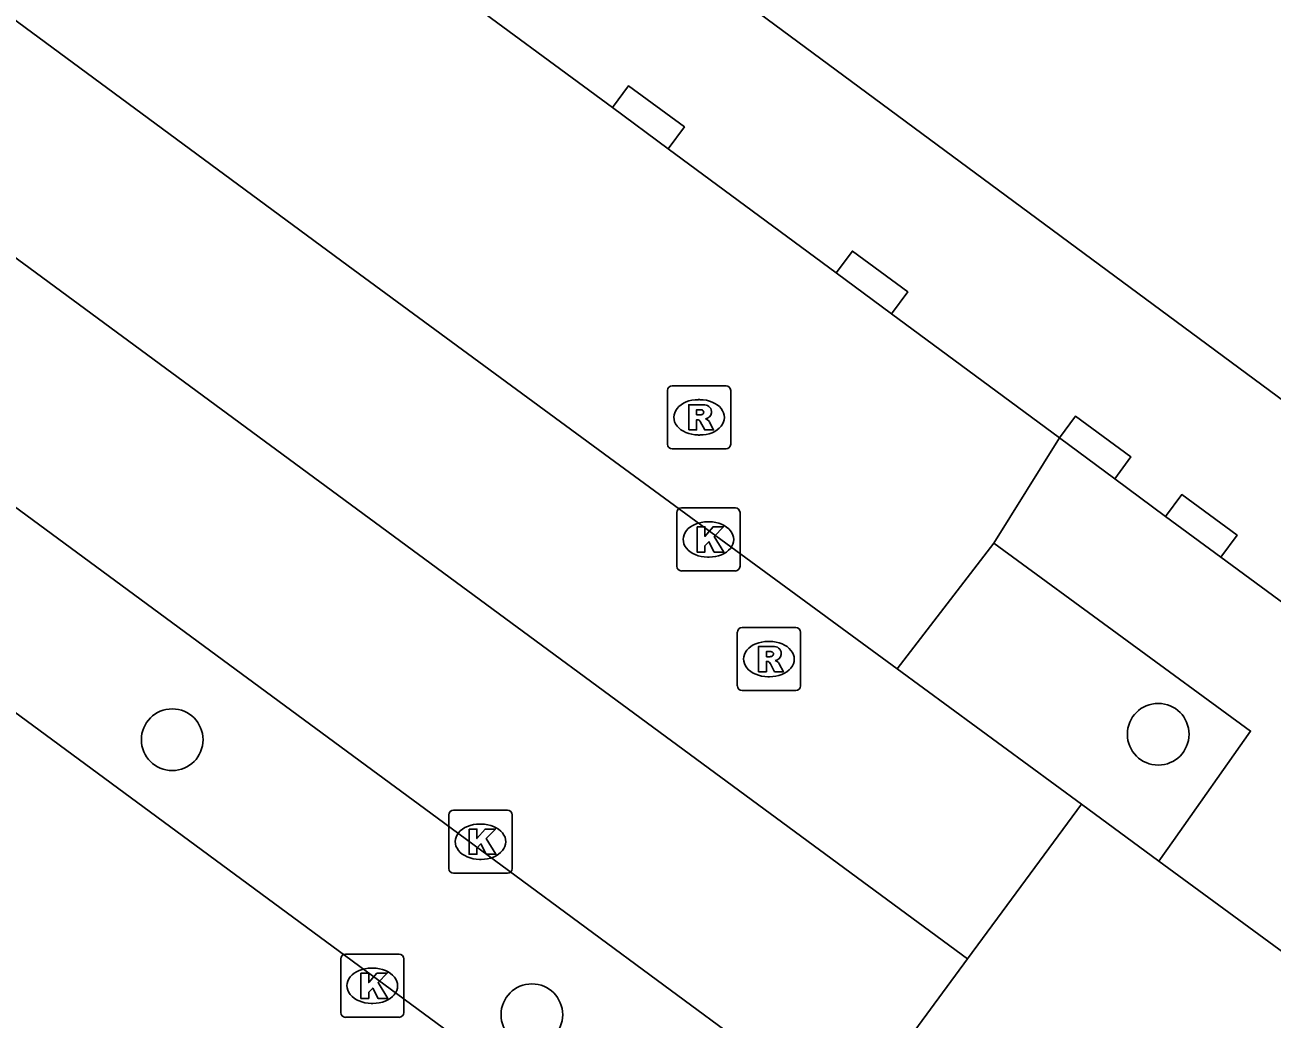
# Model space of a CAD drawing. Extents: x 161087 to 161922, y 382574 to 383873.
# Drawn here: x 161411.83 to 161431.6, y 383509.17 to 383524.92 of the extents above; entities that cross this region are included whole.
import ezdxf

# ---------------------------------------------------------------- set-up
doc = ezdxf.new("R2010")
doc.units = 0
for name, color, linetype in [('IMGEO_Boom', 7, 'Continuous'), ('IMGEO_Fietspad_gesloten', 7, 'Continuous'), ('IMGEO_Kolk', 7, 'Continuous'), ('IMGEO_OVBaan_gesloten', 7, 'Continuous'), ('IMGEO_Pand', 7, 'Continuous'), ('IMGEO_Pand_overbouw', 7, 'Continuous'), ('IMGEO_Rijbaan_lokaal_gesloten', 7, 'Continuous'), ('IMGEO_Rijbaan_lokaal_open', 7, 'Continuous'), ('IMGEO_Rioolput', 7, 'Continuous'), ('IMGEO_Voetpad_gesloten', 7, 'Continuous'), ('IMGEO_Voetpad_open', 7, 'Continuous')]:
    doc.layers.add(name, color=color, linetype=linetype)

msp = doc.modelspace()

# ---------------------------------------------------------------- linework, layer by layer
at = {"layer": 'IMGEO_Boom'}
for centre in [(161414.166, 383513.595), (161429.792, 383513.682), (161419.866, 383509.237)]:
    msp.add_circle(centre, 0.489, dxfattribs=at)
at = {"layer": 'IMGEO_Fietspad_gesloten'}
msp.add_lwpolyline([(161396.168, 383525.461), (161423.21, 383505.528)], dxfattribs=at)
at = {"layer": 'IMGEO_Kolk'}
for p, q in [((161422.164, 383516.343), (161422.164, 383517.195)), ((161422.239, 383517.269), (161423.091, 383517.269)), ((161423.165, 383517.195), (161423.165, 383516.343)), ((161422.652, 383517.049), (161422.677, 383517.049)), ((161422.675, 383516.489), (161422.65, 383516.489)), ((161423.091, 383516.269), (161422.239, 383516.269)), ((161418.551, 383511.553), (161418.551, 383512.405)), ((161418.626, 383512.479), (161419.478, 383512.479)), ((161419.552, 383512.405), (161419.552, 383511.553)), ((161419.039, 383512.259), (161419.064, 383512.259)), ((161419.062, 383511.699), (161419.037, 383511.699)), ((161419.478, 383511.479), (161418.626, 383511.479)), ((161416.836, 383509.27), (161416.836, 383510.122)), ((161416.911, 383510.196), (161417.763, 383510.196)), ((161417.837, 383510.122), (161417.837, 383509.27)), ((161417.324, 383509.976), (161417.349, 383509.976)), ((161417.347, 383509.416), (161417.322, 383509.416)), ((161417.763, 383509.196), (161416.911, 383509.196))]:
    msp.add_line(p, q, dxfattribs=at)
for points in [[(161422.164, 383516.343), (161422.164, 383517.195)], [(161422.239, 383517.269), (161423.091, 383517.269)], [(161423.165, 383517.195), (161423.165, 383516.343)], [(161422.485, 383516.969), (161422.608, 383516.969), (161422.608, 383516.818), (161422.738, 383516.969), (161422.902, 383516.969), (161422.756, 383516.818), (161422.909, 383516.569), (161422.757, 383516.569), (161422.672, 383516.733), (161422.608, 383516.666), (161422.608, 383516.569), (161422.485, 383516.569), (161422.485, 383516.969)], [(161423.091, 383516.269), (161422.239, 383516.269)], [(161418.551, 383511.553), (161418.551, 383512.405)], [(161418.626, 383512.479), (161419.478, 383512.479)], [(161419.552, 383512.405), (161419.552, 383511.553)], [(161418.872, 383512.179), (161418.995, 383512.179), (161418.995, 383512.028), (161419.125, 383512.179), (161419.289, 383512.179), (161419.143, 383512.028), (161419.296, 383511.779), (161419.144, 383511.779), (161419.059, 383511.943), (161418.995, 383511.876), (161418.995, 383511.779), (161418.872, 383511.779), (161418.872, 383512.179)], [(161419.478, 383511.479), (161418.626, 383511.479)], [(161416.836, 383509.27), (161416.836, 383510.122)], [(161416.911, 383510.196), (161417.763, 383510.196)], [(161417.837, 383510.122), (161417.837, 383509.27)], [(161417.157, 383509.896), (161417.28, 383509.896), (161417.28, 383509.745), (161417.41, 383509.896), (161417.574, 383509.896), (161417.428, 383509.745), (161417.581, 383509.496), (161417.429, 383509.496), (161417.344, 383509.66), (161417.28, 383509.593), (161417.28, 383509.496), (161417.157, 383509.496), (161417.157, 383509.896)], [(161417.763, 383509.196), (161416.911, 383509.196)]]:
    msp.add_lwpolyline(points, dxfattribs=at)
for centre, start, end in [((161422.241, 383517.193), 91.552, 178.448), ((161422.241, 383517.193), 91.552, 178.448), ((161423.089, 383517.193), 1.552, 88.448), ((161423.089, 383517.193), 1.552, 88.448), ((161422.241, 383516.345), 181.552, 268.448), ((161422.241, 383516.345), 181.552, 268.448), ((161423.089, 383516.345), 271.552, 358.448), ((161423.089, 383516.345), 271.552, 358.448), ((161418.628, 383512.403), 91.552, 178.448), ((161418.628, 383512.403), 91.552, 178.448), ((161419.476, 383512.403), 1.552, 88.448), ((161419.476, 383512.403), 1.552, 88.448), ((161418.628, 383511.555), 181.552, 268.448), ((161418.628, 383511.555), 181.552, 268.448), ((161419.476, 383511.555), 271.552, 358.448), ((161419.476, 383511.555), 271.552, 358.448), ((161416.913, 383510.12), 91.552, 178.448), ((161416.913, 383510.12), 91.552, 178.448), ((161417.761, 383510.12), 1.552, 88.448), ((161417.761, 383510.12), 1.552, 88.448), ((161416.913, 383509.272), 181.552, 268.448), ((161416.913, 383509.272), 181.552, 268.448), ((161417.761, 383509.272), 271.552, 358.448), ((161417.761, 383509.272), 271.552, 358.448)]:
    msp.add_arc(centre, 0.0765, start, end, dxfattribs=at)
for centre, major_axis, ratio, start_param, end_param in [((161422.651, 383516.769), (-0.387, 0.002), 0.722429, 4.712389, 7.853982), ((161422.676, 383516.769), (-0.39, 0.002), 0.717154, 1.570796, 4.712389), ((161419.038, 383511.979), (-0.387, 0.002), 0.722429, 4.712389, 7.853982), ((161419.063, 383511.979), (-0.39, 0.002), 0.717154, 1.570796, 4.712389), ((161417.323, 383509.696), (-0.387, 0.002), 0.722429, 4.712389, 7.853982), ((161417.348, 383509.696), (-0.39, 0.002), 0.717154, 1.570796, 4.712389)]:
    msp.add_ellipse(centre, major_axis=major_axis, ratio=ratio, start_param=start_param, end_param=end_param, dxfattribs=at)
at = {"layer": 'IMGEO_OVBaan_gesloten'}
for points in [[(161351.148, 383567.363), (161353.185, 383565), (161356.474, 383562.003), (161375.276, 383548.121), (161387.371, 383539.14), (161426.771, 383510.12)], [(161424.734, 383507.656), (161421.957, 383509.705), (161418.264, 383512.429), (161417.423, 383513.049), (161414.376, 383515.294), (161401.46, 383524.809), (161397.72, 383527.565)], [(161426.771, 383510.12), (161424.877, 383507.551)]]:
    msp.add_lwpolyline(points, dxfattribs=at)
at = {"layer": 'IMGEO_Pand'}
for points in [[(161440.058, 383518.981), (161438.297, 383520.868), (161434.369, 383517.049), (161377.991, 383558.729), (161377.881, 383558.576), (161369.549, 383564.748)], [(161421.143, 383523.613), (161421.399, 383523.959), (161422.283, 383523.306), (161422.027, 383522.96)], [(161422.027, 383522.96), (161421.143, 383523.613)], [(161424.69, 383520.992), (161424.946, 383521.338), (161425.822, 383520.691), (161425.566, 383520.345)], [(161425.566, 383520.345), (161424.69, 383520.992)], [(161428.228, 383518.378), (161428.484, 383518.724), (161429.361, 383518.076), (161429.105, 383517.73)], [(161429.105, 383517.73), (161428.228, 383518.378)], [(161429.909, 383517.135), (161430.165, 383517.481), (161431.042, 383516.834), (161430.786, 383516.488)], [(161430.786, 383516.488), (161429.909, 383517.135)]]:
    msp.add_lwpolyline(points, dxfattribs=at)
at = {"layer": 'IMGEO_Pand_overbouw'}
for points in [[(161434.369, 383517.049), (161377.991, 383558.729)], [(161418.489, 383525.574), (161421.143, 383523.613), (161421.399, 383523.959), (161422.283, 383523.306), (161422.027, 383522.96), (161424.69, 383520.992), (161424.946, 383521.338), (161425.822, 383520.691), (161425.566, 383520.345), (161428.228, 383518.378), (161428.484, 383518.724), (161429.361, 383518.076), (161429.105, 383517.73), (161429.909, 383517.135), (161430.165, 383517.481), (161431.042, 383516.834), (161430.786, 383516.488), (161433.723, 383514.328)]]:
    msp.add_lwpolyline(points, dxfattribs=at)
at = {"layer": 'IMGEO_Rijbaan_lokaal_gesloten'}
for points in [[(161390.572, 383540.579), (161397.967, 383535.123), (161401.235, 383532.711), (161405.182, 383529.797), (161416.954, 383521.105), (161418.069, 383520.287), (161421.096, 383518.064), (161425.657, 383514.716)], [(161425.657, 383514.716), (161428.578, 383512.572)], [(161428.578, 383512.572), (161427.321, 383510.866), (161426.771, 383510.12)]]:
    msp.add_lwpolyline(points, dxfattribs=at)
at = {"layer": 'IMGEO_Rijbaan_lokaal_open'}
for points in [[(161428.578, 383512.572), (161429.802, 383511.673)], [(161442.402, 383502.431), (161429.802, 383511.673)]]:
    msp.add_lwpolyline(points, dxfattribs=at)
at = {"layer": 'IMGEO_Rioolput'}
for p, q in [((161422.016, 383518.278), (161422.016, 383519.13)), ((161422.091, 383519.204), (161422.943, 383519.204)), ((161423.017, 383519.13), (161423.017, 383518.278)), ((161422.504, 383518.984), (161422.529, 383518.984)), ((161422.527, 383518.424), (161422.502, 383518.424)), ((161422.943, 383518.204), (161422.091, 383518.204)), ((161423.197, 383515.373), (161424.049, 383515.373)), ((161423.122, 383514.447), (161423.122, 383515.299)), ((161424.123, 383515.299), (161424.123, 383514.447)), ((161423.61, 383515.153), (161423.635, 383515.153)), ((161423.633, 383514.593), (161423.608, 383514.593)), ((161424.049, 383514.373), (161423.197, 383514.373))]:
    msp.add_line(p, q, dxfattribs=at)
for points in [[(161422.016, 383518.278), (161422.016, 383519.13)], [(161422.091, 383519.204), (161422.943, 383519.204)], [(161423.017, 383519.13), (161423.017, 383518.278)], [(161422.605, 383518.902), (161422.353, 383518.904), (161422.353, 383518.504)], [(161422.531, 383518.823), (161422.477, 383518.823), (161422.477, 383518.742)], [(161422.477, 383518.742), (161422.529, 383518.742)], [(161422.353, 383518.504), (161422.477, 383518.504), (161422.477, 383518.666), (161422.488, 383518.666)], [(161422.535, 383518.637), (161422.606, 383518.504), (161422.746, 383518.504), (161422.681, 383518.63)], [(161422.943, 383518.204), (161422.091, 383518.204)], [(161423.197, 383515.373), (161424.049, 383515.373)], [(161423.122, 383514.447), (161423.122, 383515.299)], [(161424.123, 383515.299), (161424.123, 383514.447)], [(161423.711, 383515.071), (161423.459, 383515.073), (161423.459, 383514.673)], [(161423.637, 383514.992), (161423.583, 383514.992), (161423.583, 383514.911)], [(161423.459, 383514.673), (161423.583, 383514.673), (161423.583, 383514.835), (161423.594, 383514.835)], [(161423.583, 383514.911), (161423.635, 383514.911)], [(161423.641, 383514.806), (161423.712, 383514.673), (161423.852, 383514.673), (161423.787, 383514.799)], [(161424.049, 383514.373), (161423.197, 383514.373)]]:
    msp.add_lwpolyline(points, dxfattribs=at)
for centre, radius, start, end in [((161422.093, 383519.128), 0.0765, 91.552, 178.448), ((161422.093, 383519.128), 0.0765, 91.552, 178.448), ((161422.941, 383519.128), 0.0765, 1.552, 88.448), ((161422.941, 383519.128), 0.0765, 1.552, 88.448), ((161422.513, 383518.931), 0.19, 274.7715, 282.9687), ((161422.537, 383518.727), 0.0964, 77.0061, 93.1865), ((161422.551, 383518.784), 0.0378, 276.6634, 79.6772), ((161422.604, 383518.792), 0.109, 350.3612, 89.416), ((161422.602, 383518.792), 0.112, 277.5842, 350.9817), ((161422.487, 383518.613), 0.0533, 26.0293, 88.6989), ((161422.586, 383518.577), 0.108, 29.5134, 73.7905), ((161422.093, 383518.28), 0.0765, 181.552, 268.448), ((161422.093, 383518.28), 0.0765, 181.552, 268.448), ((161422.941, 383518.28), 0.0765, 271.552, 358.448), ((161422.941, 383518.28), 0.0765, 271.552, 358.448), ((161423.199, 383515.297), 0.0765, 91.552, 178.448), ((161423.199, 383515.297), 0.0765, 91.552, 178.448), ((161424.047, 383515.297), 0.0765, 1.552, 88.448), ((161424.047, 383515.297), 0.0765, 1.552, 88.448), ((161423.643, 383514.896), 0.0964, 77.0061, 93.1865), ((161423.657, 383514.953), 0.0378, 276.6634, 79.6772), ((161423.71, 383514.961), 0.109, 350.3612, 89.416), ((161423.593, 383514.782), 0.0533, 26.0293, 88.6989), ((161423.619, 383515.1), 0.19, 274.7715, 282.9687), ((161423.708, 383514.961), 0.112, 277.5842, 350.9817), ((161423.692, 383514.746), 0.108, 29.5134, 73.7905), ((161423.199, 383514.449), 0.0765, 181.552, 268.448), ((161423.199, 383514.449), 0.0765, 181.552, 268.448), ((161424.047, 383514.449), 0.0765, 271.552, 358.448), ((161424.047, 383514.449), 0.0765, 271.552, 358.448)]:
    msp.add_arc(centre, radius, start, end, dxfattribs=at)
for centre, major_axis, ratio, start_param, end_param in [((161422.503, 383518.704), (-0.387, 0.002), 0.722429, 4.712389, 7.853982), ((161422.528, 383518.704), (-0.39, 0.002), 0.717154, 1.570796, 4.712389), ((161423.609, 383514.873), (-0.387, 0.002), 0.722429, 4.712389, 7.853982), ((161423.634, 383514.873), (-0.39, 0.002), 0.717154, 1.570796, 4.712389)]:
    msp.add_ellipse(centre, major_axis=major_axis, ratio=ratio, start_param=start_param, end_param=end_param, dxfattribs=at)
at = {"layer": 'IMGEO_Voetpad_gesloten'}
for points in [[(161421.143, 383523.613), (161418.489, 383525.574)], [(161424.69, 383520.992), (161422.027, 383522.96)], [(161428.228, 383518.378), (161425.566, 383520.345)], [(161429.105, 383517.73), (161429.909, 383517.135)], [(161430.786, 383516.488), (161433.723, 383514.328)]]:
    msp.add_lwpolyline(points, dxfattribs=at)
at = {"layer": 'IMGEO_Voetpad_open'}
for points in [[(161427.187, 383516.711), (161428.228, 383518.378)], [(161425.657, 383514.716), (161427.187, 383516.711)], [(161429.802, 383511.673), (161430.033, 383512), (161431.257, 383513.732), (161427.187, 383516.711)]]:
    msp.add_lwpolyline(points, dxfattribs=at)

doc.saveas('drawing.dxf')
